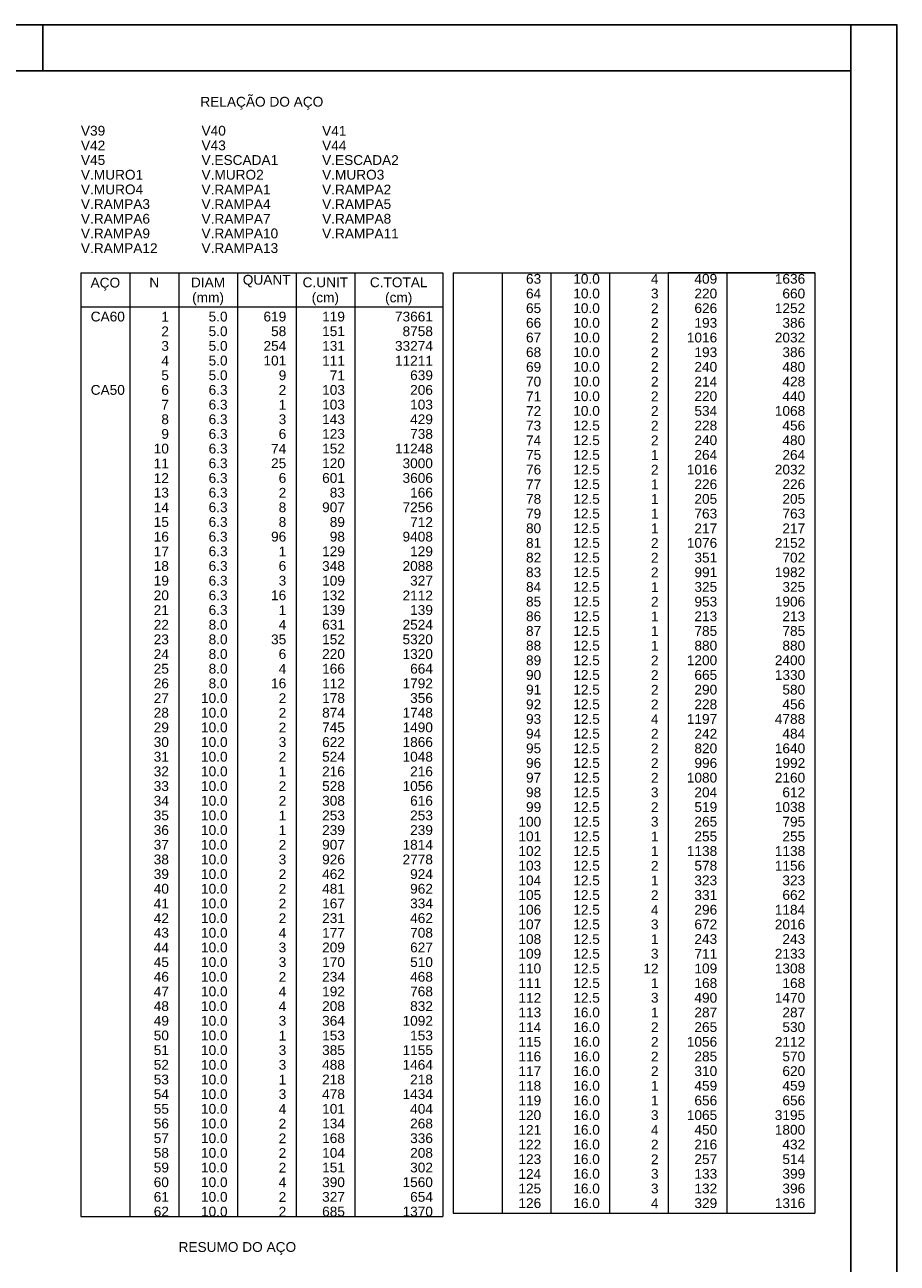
# Model space of a CAD drawing. Header units: millimetres. Extents: x 10 to 1250, y -62 to 528.
# Tile 820 of 909: x 767 to 786, y 165 to 192. Entities that reach past the tile are written whole.
import ezdxf

# ---------------------------------------------------------------- set-up
doc = ezdxf.new("R2010")
doc.units = ezdxf.units.MM
doc.header["$LTSCALE"] = 0.05
doc.layers.add('DT-Relação do aço', color=9, linetype='Continuous', lineweight=5)
doc.layers.add('FOLHA_PADRÃO', color=7, linetype='Continuous')
doc.styles.add('Arial', font='arial.ttf')

# ---------------------------------------------------------------- blocks, each defined once
blk = doc.blocks.new('A1EST. 1500')
at = {"layer": 'FOLHA_PADRÃO', "color": 1, "linetype": 'Continuous'}
for p, q in [((150.008, 59.4), (0, 59.4)), ((131.5, 59.4), (131.5, 58.4)), ((149, 59.4), (149, 58.4)), ((150, 59.4), (150, 0))]:
    blk.add_line(p, q, dxfattribs=at)
at = {"layer": 'FOLHA_PADRÃO', "color": 6, "linetype": 'Continuous'}
blk.add_lwpolyline([(149, 58.4), (149, 1), (1, 1), (1, 58.4), (149, 58.4)], dxfattribs=at)

msp = doc.modelspace()

# ---------------------------------------------------------------- linework, layer by layer
at = {"ltscale": 0.05}
msp.add_line((780.6901, 186.7164), (783.8671, 186.7164), dxfattribs=at)
at = {"layer": 'DT-Relação do aço', "linetype": 'Continuous'}
for p, q in [((767.9666, 186.7164), (775.8032, 186.7164)), ((767.9666, 186.7164), (767.9666, 166.2777)), ((769.0256, 186.7164), (769.0256, 166.2777)), ((770.0846, 186.7164), (770.0846, 166.2777)), ((771.3554, 186.7164), (771.3554, 166.2777)), ((772.6262, 186.7164), (772.6262, 166.2777)), ((773.897, 186.7164), (773.897, 166.2777)), ((775.8032, 186.7164), (775.8032, 166.2777)), ((776.0305, 186.7164), (780.6886, 186.7164)), ((776.0305, 186.7164), (776.0305, 166.3533)), ((777.0895, 186.7164), (777.0895, 166.3533)), ((778.1485, 186.7164), (778.1485, 166.3533)), ((779.4193, 186.7164), (779.4193, 166.3533)), ((780.6901, 186.7164), (780.6901, 166.3533)), ((781.9609, 186.7164), (781.9609, 166.3533)), ((783.8671, 186.7164), (783.8671, 166.3533)), ((767.9666, 185.9751), (775.8032, 185.9751)), ((767.9666, 166.2777), (775.8032, 166.2777)), ((776.0305, 166.3533), (783.8671, 166.3533))]:
    msp.add_line(p, q, dxfattribs=at)

# ---------------------------------------------------------------- block references
msp.add_blockref('A1EST. 1500', (635.6409, 132.6844))

# ---------------------------------------------------------------- texts
at = {"layer": 'DT-Relação do aço', "linetype": 'Continuous', "char_height": 0.2118, "line_spacing_factor": 0.798, "style": 'Arial'}
for s, insert, width, attachment_point in [('RELAÇÃO DO AÇO', (771.8852, 190.2468), 5.340655, 8), ('V39', (767.9666, 189.6816), 1.055616, 7), ('V40', (770.5788, 189.6816), 1.055616, 7), ('V41', (773.191, 189.6816), 1.055616, 7), ('V42', (767.9666, 189.3639), 1.055616, 7), ('V43', (770.5788, 189.3639), 1.055616, 7), ('V44', (773.191, 189.3639), 1.055616, 7), ('V45', (767.9666, 189.0462), 1.055616, 7), ('V.ESCADA1', (770.5788, 189.0462), 3.330232, 7), ('V.ESCADA2', (773.191, 189.0462), 3.330232, 7), ('V.MURO1', (767.9666, 188.7285), 2.703062, 7), ('V.MURO2', (770.5788, 188.7285), 2.703062, 7), ('V.MURO3', (773.191, 188.7285), 2.703062, 7), ('V.MURO4', (767.9666, 188.4108), 2.703062, 7), ('V.RAMPA1', (770.5788, 188.4108), 3.00028, 7), ('V.RAMPA2', (773.191, 188.4108), 3.00028, 7), ('V.RAMPA3', (767.9666, 188.0931), 3.00028, 7), ('V.RAMPA4', (770.5788, 188.0931), 3.00028, 7), ('V.RAMPA5', (773.191, 188.0931), 3.00028, 7), ('V.RAMPA6', (767.9666, 187.7754), 3.00028, 7), ('V.RAMPA7', (770.5788, 187.7754), 3.00028, 7), ('V.RAMPA8', (773.191, 187.7754), 3.00028, 7), ('V.RAMPA9', (767.9666, 187.4577), 3.00028, 7), ('V.RAMPA10', (770.5788, 187.4577), 3.330232, 7), ('V.RAMPA11', (773.191, 187.4577), 3.330232, 7), ('V.RAMPA12', (767.9666, 187.14), 3.330232, 7), ('V.RAMPA13', (770.5788, 187.14), 3.330232, 7), ('N', (769.5551, 186.3987), 0.428446, 8), ('DIAM', (770.72, 186.3987), 1.483193, 8), ('QUANT', (771.9908, 186.3987), 2.076471, 8), ('C.UNIT', (773.2616, 186.3987), 1.977398, 8), ('C.TOTAL', (774.8501, 186.3987), 2.505206, 8), ('AÇO', (768.4962, 186.3288), 1.285627, 8), ('(mm)', (770.7202, 186.0108), 1.383541, 8), ('(cm)', (773.2612, 186.0108), 1.185975, 8), ('(cm)', (774.8502, 186.0108), 1.185975, 8), ('RESUMO DO AÇO', (771.3552, 165.4476), 5.109195, 8)]:
    msp.add_mtext(s, dxfattribs=dict(at, insert=insert, width=width, attachment_point=attachment_point))
at = {"layer": 'DT-Relação do aço', "color": 9, "linetype": 'Continuous', "char_height": 0.2118, "line_spacing_factor": 0.798, "style": 'Arial'}
for s, insert, width, attachment_point in [('63', (777.9367, 186.4743), 0.659905, 9), ('10.0', (779.2075, 186.4743), 1.154689, 9), ('4', (780.4783, 186.4743), 0.329953, 9), ('409', (781.7491, 186.4743), 0.989858, 9), ('1636', (783.6553, 186.4743), 1.31981, 9), ('64', (777.9367, 186.1566), 0.659905, 9), ('10.0', (779.2075, 186.1566), 1.154689, 9), ('3', (780.4783, 186.1566), 0.329953, 9), ('220', (781.7491, 186.1566), 0.989858, 9), ('660', (783.6553, 186.1566), 0.989858, 9), ('65', (777.9367, 185.8389), 0.659905, 9), ('10.0', (779.2075, 185.8389), 1.154689, 9), ('2', (780.4783, 185.8389), 0.329953, 9), ('626', (781.7491, 185.8389), 0.989858, 9), ('1252', (783.6553, 185.8389), 1.31981, 9), ('CA60', (768.1784, 185.6574), 1.484062, 7), ('1', (769.8728, 185.6574), 0.329953, 9), ('5.0', (771.1436, 185.6574), 0.824737, 9), ('619', (772.4144, 185.6574), 0.989858, 9), ('119', (773.6852, 185.6574), 0.989858, 9), ('73661', (775.5914, 185.6574), 1.649763, 9), ('2', (769.8728, 185.3397), 0.329953, 9), ('5.0', (771.1436, 185.3397), 0.824737, 9), ('58', (772.4144, 185.3397), 0.659905, 9), ('151', (773.6852, 185.3397), 0.989858, 9), ('8758', (775.5914, 185.3397), 1.31981, 9), ('66', (777.9367, 185.5212), 0.659905, 9), ('10.0', (779.2075, 185.5212), 1.154689, 9), ('2', (780.4783, 185.5212), 0.329953, 9), ('193', (781.7491, 185.5212), 0.989858, 9), ('386', (783.6553, 185.5212), 0.989858, 9), ('67', (777.9367, 185.2035), 0.659905, 9), ('10.0', (779.2075, 185.2035), 1.154689, 9), ('2', (780.4783, 185.2035), 0.329953, 9), ('1016', (781.7491, 185.2035), 1.31981, 9), ('2032', (783.6553, 185.2035), 1.31981, 9), ('3', (769.8728, 185.022), 0.329953, 9), ('5.0', (771.1436, 185.022), 0.824737, 9), ('254', (772.4144, 185.022), 0.989858, 9), ('131', (773.6852, 185.022), 0.989858, 9), ('33274', (775.5914, 185.022), 1.649763, 9), ('68', (777.9367, 184.8858), 0.659905, 9), ('10.0', (779.2075, 184.8858), 1.154689, 9), ('2', (780.4783, 184.8858), 0.329953, 9), ('193', (781.7491, 184.8858), 0.989858, 9), ('386', (783.6553, 184.8858), 0.989858, 9), ('4', (769.8728, 184.7043), 0.329953, 9), ('5.0', (771.1436, 184.7043), 0.824737, 9), ('101', (772.4144, 184.7043), 0.989858, 9), ('111', (773.6852, 184.7043), 0.989858, 9), ('11211', (775.5914, 184.7043), 1.649763, 9), ('69', (777.9367, 184.5681), 0.659905, 9), ('10.0', (779.2075, 184.5681), 1.154689, 9), ('2', (780.4783, 184.5681), 0.329953, 9), ('240', (781.7491, 184.5681), 0.989858, 9), ('480', (783.6553, 184.5681), 0.989858, 9), ('5', (769.8728, 184.3866), 0.329953, 9), ('5.0', (771.1436, 184.3866), 0.824737, 9), ('9', (772.4144, 184.3866), 0.329953, 9), ('71', (773.6852, 184.3866), 0.659905, 9), ('639', (775.5914, 184.3866), 0.989858, 9), ('70', (777.9367, 184.2504), 0.659905, 9), ('10.0', (779.2075, 184.2504), 1.154689, 9), ('2', (780.4783, 184.2504), 0.329953, 9), ('214', (781.7491, 184.2504), 0.989858, 9), ('428', (783.6553, 184.2504), 0.989858, 9), ('CA50', (768.1784, 184.0689), 1.484062, 7), ('6', (769.8728, 184.0689), 0.329953, 9), ('6.3', (771.1436, 184.0689), 0.824737, 9), ('2', (772.4144, 184.0689), 0.329953, 9), ('103', (773.6852, 184.0689), 0.989858, 9), ('206', (775.5914, 184.0689), 0.989858, 9), ('7', (769.8728, 183.7512), 0.329953, 9), ('6.3', (771.1436, 183.7512), 0.824737, 9), ('1', (772.4144, 183.7512), 0.329953, 9), ('103', (773.6852, 183.7512), 0.989858, 9), ('103', (775.5914, 183.7512), 0.989858, 9), ('71', (777.9367, 183.9327), 0.659905, 9), ('10.0', (779.2075, 183.9327), 1.154689, 9), ('2', (780.4783, 183.9327), 0.329953, 9), ('220', (781.7491, 183.9327), 0.989858, 9), ('440', (783.6553, 183.9327), 0.989858, 9), ('8', (769.8728, 183.4335), 0.329953, 9), ('6.3', (771.1436, 183.4335), 0.824737, 9), ('3', (772.4144, 183.4335), 0.329953, 9), ('143', (773.6852, 183.4335), 0.989858, 9), ('429', (775.5914, 183.4335), 0.989858, 9), ('72', (777.9367, 183.615), 0.659905, 9), ('10.0', (779.2075, 183.615), 1.154689, 9), ('2', (780.4783, 183.615), 0.329953, 9), ('534', (781.7491, 183.615), 0.989858, 9), ('1068', (783.6553, 183.615), 1.31981, 9), ('73', (777.9367, 183.2973), 0.659905, 9), ('12.5', (779.2075, 183.2973), 1.154689, 9), ('2', (780.4783, 183.2973), 0.329953, 9), ('228', (781.7491, 183.2973), 0.989858, 9), ('456', (783.6553, 183.2973), 0.989858, 9), ('9', (769.8728, 183.1158), 0.329953, 9), ('6.3', (771.1436, 183.1158), 0.824737, 9), ('6', (772.4144, 183.1158), 0.329953, 9), ('123', (773.6852, 183.1158), 0.989858, 9), ('738', (775.5914, 183.1158), 0.989858, 9), ('74', (777.9367, 182.9796), 0.659905, 9), ('12.5', (779.2075, 182.9796), 1.154689, 9), ('2', (780.4783, 182.9796), 0.329953, 9), ('240', (781.7491, 182.9796), 0.989858, 9), ('480', (783.6553, 182.9796), 0.989858, 9), ('10', (769.8728, 182.7981), 0.659905, 9), ('6.3', (771.1436, 182.7981), 0.824737, 9), ('74', (772.4144, 182.7981), 0.659905, 9), ('152', (773.6852, 182.7981), 0.989858, 9), ('11248', (775.5914, 182.7981), 1.649763, 9), ('75', (777.9367, 182.6619), 0.659905, 9), ('12.5', (779.2075, 182.6619), 1.154689, 9), ('1', (780.4783, 182.6619), 0.329953, 9), ('264', (781.7491, 182.6619), 0.989858, 9), ('264', (783.6553, 182.6619), 0.989858, 9), ('11', (769.8728, 182.4804), 0.659905, 9), ('6.3', (771.1436, 182.4804), 0.824737, 9), ('25', (772.4144, 182.4804), 0.659905, 9), ('120', (773.6852, 182.4804), 0.989858, 9), ('3000', (775.5914, 182.4804), 1.31981, 9), ('76', (777.9367, 182.3442), 0.659905, 9), ('12.5', (779.2075, 182.3442), 1.154689, 9), ('2', (780.4783, 182.3442), 0.329953, 9), ('1016', (781.7491, 182.3442), 1.31981, 9), ('2032', (783.6553, 182.3442), 1.31981, 9), ('12', (769.8728, 182.1627), 0.659905, 9), ('6.3', (771.1436, 182.1627), 0.824737, 9), ('6', (772.4144, 182.1627), 0.329953, 9), ('601', (773.6852, 182.1627), 0.989858, 9), ('3606', (775.5914, 182.1627), 1.31981, 9), ('13', (769.8728, 181.845), 0.659905, 9), ('6.3', (771.1436, 181.845), 0.824737, 9), ('2', (772.4144, 181.845), 0.329953, 9), ('83', (773.6852, 181.845), 0.659905, 9), ('166', (775.5914, 181.845), 0.989858, 9), ('77', (777.9367, 182.0265), 0.659905, 9), ('12.5', (779.2075, 182.0265), 1.154689, 9), ('1', (780.4783, 182.0265), 0.329953, 9), ('226', (781.7491, 182.0265), 0.989858, 9), ('226', (783.6553, 182.0265), 0.989858, 9), ('78', (777.9367, 181.7088), 0.659905, 9), ('12.5', (779.2075, 181.7088), 1.154689, 9), ('1', (780.4783, 181.7088), 0.329953, 9), ('205', (781.7491, 181.7088), 0.989858, 9), ('205', (783.6553, 181.7088), 0.989858, 9), ('14', (769.8728, 181.5273), 0.659905, 9), ('6.3', (771.1436, 181.5273), 0.824737, 9), ('8', (772.4144, 181.5273), 0.329953, 9), ('907', (773.6852, 181.5273), 0.989858, 9), ('7256', (775.5914, 181.5273), 1.31981, 9), ('79', (777.9367, 181.3911), 0.659905, 9), ('12.5', (779.2075, 181.3911), 1.154689, 9), ('1', (780.4783, 181.3911), 0.329953, 9), ('763', (781.7491, 181.3911), 0.989858, 9), ('763', (783.6553, 181.3911), 0.989858, 9), ('15', (769.8728, 181.2096), 0.659905, 9), ('6.3', (771.1436, 181.2096), 0.824737, 9), ('8', (772.4144, 181.2096), 0.329953, 9), ('89', (773.6852, 181.2096), 0.659905, 9), ('712', (775.5914, 181.2096), 0.989858, 9), ('80', (777.9367, 181.0734), 0.659905, 9), ('12.5', (779.2075, 181.0734), 1.154689, 9), ('1', (780.4783, 181.0734), 0.329953, 9), ('217', (781.7491, 181.0734), 0.989858, 9), ('217', (783.6553, 181.0734), 0.989858, 9), ('16', (769.8728, 180.8919), 0.659905, 9), ('6.3', (771.1436, 180.8919), 0.824737, 9), ('96', (772.4144, 180.8919), 0.659905, 9), ('98', (773.6852, 180.8919), 0.659905, 9), ('9408', (775.5914, 180.8919), 1.31981, 9), ('81', (777.9367, 180.7557), 0.659905, 9), ('12.5', (779.2075, 180.7557), 1.154689, 9), ('2', (780.4783, 180.7557), 0.329953, 9), ('1076', (781.7491, 180.7557), 1.31981, 9), ('2152', (783.6553, 180.7557), 1.31981, 9), ('17', (769.8728, 180.5742), 0.659905, 9), ('6.3', (771.1436, 180.5742), 0.824737, 9), ('1', (772.4144, 180.5742), 0.329953, 9), ('129', (773.6852, 180.5742), 0.989858, 9), ('129', (775.5914, 180.5742), 0.989858, 9), ('18', (769.8728, 180.2565), 0.659905, 9), ('6.3', (771.1436, 180.2565), 0.824737, 9), ('6', (772.4144, 180.2565), 0.329953, 9), ('348', (773.6852, 180.2565), 0.989858, 9), ('2088', (775.5914, 180.2565), 1.31981, 9), ('82', (777.9367, 180.438), 0.659905, 9), ('12.5', (779.2075, 180.438), 1.154689, 9), ('2', (780.4783, 180.438), 0.329953, 9), ('351', (781.7491, 180.438), 0.989858, 9), ('702', (783.6553, 180.438), 0.989858, 9), ('19', (769.8728, 179.9388), 0.659905, 9), ('6.3', (771.1436, 179.9388), 0.824737, 9), ('3', (772.4144, 179.9388), 0.329953, 9), ('109', (773.6852, 179.9388), 0.989858, 9), ('327', (775.5914, 179.9388), 0.989858, 9), ('83', (777.9367, 180.1203), 0.659905, 9), ('12.5', (779.2075, 180.1203), 1.154689, 9), ('2', (780.4783, 180.1203), 0.329953, 9), ('991', (781.7491, 180.1203), 0.989858, 9), ('1982', (783.6553, 180.1203), 1.31981, 9), ('84', (777.9367, 179.8026), 0.659905, 9), ('12.5', (779.2075, 179.8026), 1.154689, 9), ('1', (780.4783, 179.8026), 0.329953, 9), ('325', (781.7491, 179.8026), 0.989858, 9), ('325', (783.6553, 179.8026), 0.989858, 9), ('20', (769.8728, 179.6211), 0.659905, 9), ('6.3', (771.1436, 179.6211), 0.824737, 9), ('16', (772.4144, 179.6211), 0.659905, 9), ('132', (773.6852, 179.6211), 0.989858, 9), ('2112', (775.5914, 179.6211), 1.31981, 9), ('85', (777.9367, 179.4849), 0.659905, 9), ('12.5', (779.2075, 179.4849), 1.154689, 9), ('2', (780.4783, 179.4849), 0.329953, 9), ('953', (781.7491, 179.4849), 0.989858, 9), ('1906', (783.6553, 179.4849), 1.31981, 9), ('21', (769.8728, 179.3034), 0.659905, 9), ('6.3', (771.1436, 179.3034), 0.824737, 9), ('1', (772.4144, 179.3034), 0.329953, 9), ('139', (773.6852, 179.3034), 0.989858, 9), ('139', (775.5914, 179.3034), 0.989858, 9), ('86', (777.9367, 179.1672), 0.659905, 9), ('12.5', (779.2075, 179.1672), 1.154689, 9), ('1', (780.4783, 179.1672), 0.329953, 9), ('213', (781.7491, 179.1672), 0.989858, 9), ('213', (783.6553, 179.1672), 0.989858, 9), ('22', (769.8728, 178.9857), 0.659905, 9), ('8.0', (771.1436, 178.9857), 0.824737, 9), ('4', (772.4144, 178.9857), 0.329953, 9), ('631', (773.6852, 178.9857), 0.989858, 9), ('2524', (775.5914, 178.9857), 1.31981, 9), ('23', (769.8728, 178.668), 0.659905, 9), ('8.0', (771.1436, 178.668), 0.824737, 9), ('35', (772.4144, 178.668), 0.659905, 9), ('152', (773.6852, 178.668), 0.989858, 9), ('5320', (775.5914, 178.668), 1.31981, 9), ('87', (777.9367, 178.8495), 0.659905, 9), ('12.5', (779.2075, 178.8495), 1.154689, 9), ('1', (780.4783, 178.8495), 0.329953, 9), ('785', (781.7491, 178.8495), 0.989858, 9), ('785', (783.6553, 178.8495), 0.989858, 9), ('24', (769.8728, 178.3503), 0.659905, 9), ('8.0', (771.1436, 178.3503), 0.824737, 9), ('6', (772.4144, 178.3503), 0.329953, 9), ('220', (773.6852, 178.3503), 0.989858, 9), ('1320', (775.5914, 178.3503), 1.31981, 9), ('88', (777.9367, 178.5318), 0.659905, 9), ('12.5', (779.2075, 178.5318), 1.154689, 9), ('1', (780.4783, 178.5318), 0.329953, 9), ('880', (781.7491, 178.5318), 0.989858, 9), ('880', (783.6553, 178.5318), 0.989858, 9), ('89', (777.9367, 178.2141), 0.659905, 9), ('12.5', (779.2075, 178.2141), 1.154689, 9), ('2', (780.4783, 178.2141), 0.329953, 9), ('1200', (781.7491, 178.2141), 1.31981, 9), ('2400', (783.6553, 178.2141), 1.31981, 9), ('25', (769.8728, 178.0326), 0.659905, 9), ('8.0', (771.1436, 178.0326), 0.824737, 9), ('4', (772.4144, 178.0326), 0.329953, 9), ('166', (773.6852, 178.0326), 0.989858, 9), ('664', (775.5914, 178.0326), 0.989858, 9), ('90', (777.9367, 177.8964), 0.659905, 9), ('12.5', (779.2075, 177.8964), 1.154689, 9), ('2', (780.4783, 177.8964), 0.329953, 9), ('665', (781.7491, 177.8964), 0.989858, 9), ('1330', (783.6553, 177.8964), 1.31981, 9), ('26', (769.8728, 177.7149), 0.659905, 9), ('8.0', (771.1436, 177.7149), 0.824737, 9), ('16', (772.4144, 177.7149), 0.659905, 9), ('112', (773.6852, 177.7149), 0.989858, 9), ('1792', (775.5914, 177.7149), 1.31981, 9), ('91', (777.9367, 177.5787), 0.659905, 9), ('12.5', (779.2075, 177.5787), 1.154689, 9), ('2', (780.4783, 177.5787), 0.329953, 9), ('290', (781.7491, 177.5787), 0.989858, 9), ('580', (783.6553, 177.5787), 0.989858, 9), ('27', (769.8728, 177.3972), 0.659905, 9), ('10.0', (771.1436, 177.3972), 1.154689, 9), ('2', (772.4144, 177.3972), 0.329953, 9), ('178', (773.6852, 177.3972), 0.989858, 9), ('356', (775.5914, 177.3972), 0.989858, 9), ('92', (777.9367, 177.261), 0.659905, 9), ('12.5', (779.2075, 177.261), 1.154689, 9), ('2', (780.4783, 177.261), 0.329953, 9), ('228', (781.7491, 177.261), 0.989858, 9), ('456', (783.6553, 177.261), 0.989858, 9), ('28', (769.8728, 177.0795), 0.659905, 9), ('10.0', (771.1436, 177.0795), 1.154689, 9), ('2', (772.4144, 177.0795), 0.329953, 9), ('874', (773.6852, 177.0795), 0.989858, 9), ('1748', (775.5914, 177.0795), 1.31981, 9), ('29', (769.8728, 176.7618), 0.659905, 9), ('10.0', (771.1436, 176.7618), 1.154689, 9), ('2', (772.4144, 176.7618), 0.329953, 9), ('745', (773.6852, 176.7618), 0.989858, 9), ('1490', (775.5914, 176.7618), 1.31981, 9), ('93', (777.9367, 176.9433), 0.659905, 9), ('12.5', (779.2075, 176.9433), 1.154689, 9), ('4', (780.4783, 176.9433), 0.329953, 9), ('1197', (781.7491, 176.9433), 1.31981, 9), ('4788', (783.6553, 176.9433), 1.31981, 9), ('30', (769.8728, 176.4441), 0.659905, 9), ('10.0', (771.1436, 176.4441), 1.154689, 9), ('3', (772.4144, 176.4441), 0.329953, 9), ('622', (773.6852, 176.4441), 0.989858, 9), ('1866', (775.5914, 176.4441), 1.31981, 9), ('94', (777.9367, 176.6256), 0.659905, 9), ('12.5', (779.2075, 176.6256), 1.154689, 9), ('2', (780.4783, 176.6256), 0.329953, 9), ('242', (781.7491, 176.6256), 0.989858, 9), ('484', (783.6553, 176.6256), 0.989858, 9), ('95', (777.9367, 176.3079), 0.659905, 9), ('12.5', (779.2075, 176.3079), 1.154689, 9), ('2', (780.4783, 176.3079), 0.329953, 9), ('820', (781.7491, 176.3079), 0.989858, 9), ('1640', (783.6553, 176.3079), 1.31981, 9), ('31', (769.8728, 176.1264), 0.659905, 9), ('10.0', (771.1436, 176.1264), 1.154689, 9), ('2', (772.4144, 176.1264), 0.329953, 9), ('524', (773.6852, 176.1264), 0.989858, 9), ('1048', (775.5914, 176.1264), 1.31981, 9), ('96', (777.9367, 175.9902), 0.659905, 9), ('12.5', (779.2075, 175.9902), 1.154689, 9), ('2', (780.4783, 175.9902), 0.329953, 9), ('996', (781.7491, 175.9902), 0.989858, 9), ('1992', (783.6553, 175.9902), 1.31981, 9), ('32', (769.8728, 175.8087), 0.659905, 9), ('10.0', (771.1436, 175.8087), 1.154689, 9), ('1', (772.4144, 175.8087), 0.329953, 9), ('216', (773.6852, 175.8087), 0.989858, 9), ('216', (775.5914, 175.8087), 0.989858, 9), ('97', (777.9367, 175.6725), 0.659905, 9), ('12.5', (779.2075, 175.6725), 1.154689, 9), ('2', (780.4783, 175.6725), 0.329953, 9), ('1080', (781.7491, 175.6725), 1.31981, 9), ('2160', (783.6553, 175.6725), 1.31981, 9), ('33', (769.8728, 175.491), 0.659905, 9), ('10.0', (771.1436, 175.491), 1.154689, 9), ('2', (772.4144, 175.491), 0.329953, 9), ('528', (773.6852, 175.491), 0.989858, 9), ('1056', (775.5914, 175.491), 1.31981, 9), ('34', (769.8728, 175.1733), 0.659905, 9), ('10.0', (771.1436, 175.1733), 1.154689, 9), ('2', (772.4144, 175.1733), 0.329953, 9), ('308', (773.6852, 175.1733), 0.989858, 9), ('616', (775.5914, 175.1733), 0.989858, 9), ('98', (777.9367, 175.3548), 0.659905, 9), ('12.5', (779.2075, 175.3548), 1.154689, 9), ('3', (780.4783, 175.3548), 0.329953, 9), ('204', (781.7491, 175.3548), 0.989858, 9), ('612', (783.6553, 175.3548), 0.989858, 9), ('35', (769.8728, 174.8556), 0.659905, 9), ('10.0', (771.1436, 174.8556), 1.154689, 9), ('1', (772.4144, 174.8556), 0.329953, 9), ('253', (773.6852, 174.8556), 0.989858, 9), ('253', (775.5914, 174.8556), 0.989858, 9), ('99', (777.9367, 175.0371), 0.659905, 9), ('12.5', (779.2075, 175.0371), 1.154689, 9), ('2', (780.4783, 175.0371), 0.329953, 9), ('519', (781.7491, 175.0371), 0.989858, 9), ('1038', (783.6553, 175.0371), 1.31981, 9), ('100', (777.9367, 174.7194), 0.989858, 9), ('12.5', (779.2075, 174.7194), 1.154689, 9), ('3', (780.4783, 174.7194), 0.329953, 9), ('265', (781.7491, 174.7194), 0.989858, 9), ('795', (783.6553, 174.7194), 0.989858, 9), ('36', (769.8728, 174.5379), 0.659905, 9), ('10.0', (771.1436, 174.5379), 1.154689, 9), ('1', (772.4144, 174.5379), 0.329953, 9), ('239', (773.6852, 174.5379), 0.989858, 9), ('239', (775.5914, 174.5379), 0.989858, 9), ('101', (777.9367, 174.4017), 0.989858, 9), ('12.5', (779.2075, 174.4017), 1.154689, 9), ('1', (780.4783, 174.4017), 0.329953, 9), ('255', (781.7491, 174.4017), 0.989858, 9), ('255', (783.6553, 174.4017), 0.989858, 9), ('37', (769.8728, 174.2202), 0.659905, 9), ('10.0', (771.1436, 174.2202), 1.154689, 9), ('2', (772.4144, 174.2202), 0.329953, 9), ('907', (773.6852, 174.2202), 0.989858, 9), ('1814', (775.5914, 174.2202), 1.31981, 9), ('102', (777.9367, 174.084), 0.989858, 9), ('12.5', (779.2075, 174.084), 1.154689, 9), ('1', (780.4783, 174.084), 0.329953, 9), ('1138', (781.7491, 174.084), 1.31981, 9), ('1138', (783.6553, 174.084), 1.31981, 9), ('38', (769.8728, 173.9025), 0.659905, 9), ('10.0', (771.1436, 173.9025), 1.154689, 9), ('3', (772.4144, 173.9025), 0.329953, 9), ('926', (773.6852, 173.9025), 0.989858, 9), ('2778', (775.5914, 173.9025), 1.31981, 9), ('103', (777.9367, 173.7663), 0.989858, 9), ('12.5', (779.2075, 173.7663), 1.154689, 9), ('2', (780.4783, 173.7663), 0.329953, 9), ('578', (781.7491, 173.7663), 0.989858, 9), ('1156', (783.6553, 173.7663), 1.31981, 9), ('39', (769.8728, 173.5848), 0.659905, 9), ('10.0', (771.1436, 173.5848), 1.154689, 9), ('2', (772.4144, 173.5848), 0.329953, 9), ('462', (773.6852, 173.5848), 0.989858, 9), ('924', (775.5914, 173.5848), 0.989858, 9), ('40', (769.8728, 173.2671), 0.659905, 9), ('10.0', (771.1436, 173.2671), 1.154689, 9), ('2', (772.4144, 173.2671), 0.329953, 9), ('481', (773.6852, 173.2671), 0.989858, 9), ('962', (775.5914, 173.2671), 0.989858, 9), ('104', (777.9367, 173.4486), 0.989858, 9), ('12.5', (779.2075, 173.4486), 1.154689, 9), ('1', (780.4783, 173.4486), 0.329953, 9), ('323', (781.7491, 173.4486), 0.989858, 9), ('323', (783.6553, 173.4486), 0.989858, 9), ('105', (777.9367, 173.1309), 0.989858, 9), ('12.5', (779.2075, 173.1309), 1.154689, 9), ('2', (780.4783, 173.1309), 0.329953, 9), ('331', (781.7491, 173.1309), 0.989858, 9), ('662', (783.6553, 173.1309), 0.989858, 9), ('41', (769.8728, 172.9494), 0.659905, 9), ('10.0', (771.1436, 172.9494), 1.154689, 9), ('2', (772.4144, 172.9494), 0.329953, 9), ('167', (773.6852, 172.9494), 0.989858, 9), ('334', (775.5914, 172.9494), 0.989858, 9), ('106', (777.9367, 172.8132), 0.989858, 9), ('12.5', (779.2075, 172.8132), 1.154689, 9), ('4', (780.4783, 172.8132), 0.329953, 9), ('296', (781.7491, 172.8132), 0.989858, 9), ('1184', (783.6553, 172.8132), 1.31981, 9), ('42', (769.8728, 172.6317), 0.659905, 9), ('10.0', (771.1436, 172.6317), 1.154689, 9), ('2', (772.4144, 172.6317), 0.329953, 9), ('231', (773.6852, 172.6317), 0.989858, 9), ('462', (775.5914, 172.6317), 0.989858, 9), ('107', (777.9367, 172.4955), 0.989858, 9), ('12.5', (779.2075, 172.4955), 1.154689, 9), ('3', (780.4783, 172.4955), 0.329953, 9), ('672', (781.7491, 172.4955), 0.989858, 9), ('2016', (783.6553, 172.4955), 1.31981, 9), ('43', (769.8728, 172.314), 0.659905, 9), ('10.0', (771.1436, 172.314), 1.154689, 9), ('4', (772.4144, 172.314), 0.329953, 9), ('177', (773.6852, 172.314), 0.989858, 9), ('708', (775.5914, 172.314), 0.989858, 9), ('108', (777.9367, 172.1778), 0.989858, 9), ('12.5', (779.2075, 172.1778), 1.154689, 9), ('1', (780.4783, 172.1778), 0.329953, 9), ('243', (781.7491, 172.1778), 0.989858, 9), ('243', (783.6553, 172.1778), 0.989858, 9), ('44', (769.8728, 171.9963), 0.659905, 9), ('10.0', (771.1436, 171.9963), 1.154689, 9), ('3', (772.4144, 171.9963), 0.329953, 9), ('209', (773.6852, 171.9963), 0.989858, 9), ('627', (775.5914, 171.9963), 0.989858, 9), ('45', (769.8728, 171.6786), 0.659905, 9), ('10.0', (771.1436, 171.6786), 1.154689, 9), ('3', (772.4144, 171.6786), 0.329953, 9), ('170', (773.6852, 171.6786), 0.989858, 9), ('510', (775.5914, 171.6786), 0.989858, 9), ('109', (777.9367, 171.8601), 0.989858, 9), ('12.5', (779.2075, 171.8601), 1.154689, 9), ('3', (780.4783, 171.8601), 0.329953, 9), ('711', (781.7491, 171.8601), 0.989858, 9), ('2133', (783.6553, 171.8601), 1.31981, 9), ('46', (769.8728, 171.3609), 0.659905, 9), ('10.0', (771.1436, 171.3609), 1.154689, 9), ('2', (772.4144, 171.3609), 0.329953, 9), ('234', (773.6852, 171.3609), 0.989858, 9), ('468', (775.5914, 171.3609), 0.989858, 9), ('110', (777.9367, 171.5424), 0.989858, 9), ('12.5', (779.2075, 171.5424), 1.154689, 9), ('12', (780.4783, 171.5424), 0.659905, 9), ('109', (781.7491, 171.5424), 0.989858, 9), ('1308', (783.6553, 171.5424), 1.31981, 9), ('111', (777.9367, 171.2247), 0.989858, 9), ('12.5', (779.2075, 171.2247), 1.154689, 9), ('1', (780.4783, 171.2247), 0.329953, 9), ('168', (781.7491, 171.2247), 0.989858, 9), ('168', (783.6553, 171.2247), 0.989858, 9), ('47', (769.8728, 171.0432), 0.659905, 9), ('10.0', (771.1436, 171.0432), 1.154689, 9), ('4', (772.4144, 171.0432), 0.329953, 9), ('192', (773.6852, 171.0432), 0.989858, 9), ('768', (775.5914, 171.0432), 0.989858, 9), ('112', (777.9367, 170.907), 0.989858, 9), ('12.5', (779.2075, 170.907), 1.154689, 9), ('3', (780.4783, 170.907), 0.329953, 9), ('490', (781.7491, 170.907), 0.989858, 9), ('1470', (783.6553, 170.907), 1.31981, 9), ('48', (769.8728, 170.7255), 0.659905, 9), ('10.0', (771.1436, 170.7255), 1.154689, 9), ('4', (772.4144, 170.7255), 0.329953, 9), ('208', (773.6852, 170.7255), 0.989858, 9), ('832', (775.5914, 170.7255), 0.989858, 9), ('113', (777.9367, 170.5893), 0.989858, 9), ('16.0', (779.2075, 170.5893), 1.154689, 9), ('1', (780.4783, 170.5893), 0.329953, 9), ('287', (781.7491, 170.5893), 0.989858, 9), ('287', (783.6553, 170.5893), 0.989858, 9), ('49', (769.8728, 170.4078), 0.659905, 9), ('10.0', (771.1436, 170.4078), 1.154689, 9), ('3', (772.4144, 170.4078), 0.329953, 9), ('364', (773.6852, 170.4078), 0.989858, 9), ('1092', (775.5914, 170.4078), 1.31981, 9), ('50', (769.8728, 170.0901), 0.659905, 9), ('10.0', (771.1436, 170.0901), 1.154689, 9), ('1', (772.4144, 170.0901), 0.329953, 9), ('153', (773.6852, 170.0901), 0.989858, 9), ('153', (775.5914, 170.0901), 0.989858, 9), ('114', (777.9367, 170.2716), 0.989858, 9), ('16.0', (779.2075, 170.2716), 1.154689, 9), ('2', (780.4783, 170.2716), 0.329953, 9), ('265', (781.7491, 170.2716), 0.989858, 9), ('530', (783.6553, 170.2716), 0.989858, 9), ('51', (769.8728, 169.7724), 0.659905, 9), ('10.0', (771.1436, 169.7724), 1.154689, 9), ('3', (772.4144, 169.7724), 0.329953, 9), ('385', (773.6852, 169.7724), 0.989858, 9), ('1155', (775.5914, 169.7724), 1.31981, 9), ('115', (777.9367, 169.9539), 0.989858, 9), ('16.0', (779.2075, 169.9539), 1.154689, 9), ('2', (780.4783, 169.9539), 0.329953, 9), ('1056', (781.7491, 169.9539), 1.31981, 9), ('2112', (783.6553, 169.9539), 1.31981, 9), ('116', (777.9367, 169.6362), 0.989858, 9), ('16.0', (779.2075, 169.6362), 1.154689, 9), ('2', (780.4783, 169.6362), 0.329953, 9), ('285', (781.7491, 169.6362), 0.989858, 9), ('570', (783.6553, 169.6362), 0.989858, 9), ('52', (769.8728, 169.4547), 0.659905, 9), ('10.0', (771.1436, 169.4547), 1.154689, 9), ('3', (772.4144, 169.4547), 0.329953, 9), ('488', (773.6852, 169.4547), 0.989858, 9), ('1464', (775.5914, 169.4547), 1.31981, 9), ('117', (777.9367, 169.3185), 0.989858, 9), ('16.0', (779.2075, 169.3185), 1.154689, 9), ('2', (780.4783, 169.3185), 0.329953, 9), ('310', (781.7491, 169.3185), 0.989858, 9), ('620', (783.6553, 169.3185), 0.989858, 9), ('53', (769.8728, 169.137), 0.659905, 9), ('10.0', (771.1436, 169.137), 1.154689, 9), ('1', (772.4144, 169.137), 0.329953, 9), ('218', (773.6852, 169.137), 0.989858, 9), ('218', (775.5914, 169.137), 0.989858, 9), ('118', (777.9367, 169.0008), 0.989858, 9), ('16.0', (779.2075, 169.0008), 1.154689, 9), ('1', (780.4783, 169.0008), 0.329953, 9), ('459', (781.7491, 169.0008), 0.989858, 9), ('459', (783.6553, 169.0008), 0.989858, 9), ('54', (769.8728, 168.8193), 0.659905, 9), ('10.0', (771.1436, 168.8193), 1.154689, 9), ('3', (772.4144, 168.8193), 0.329953, 9), ('478', (773.6852, 168.8193), 0.989858, 9), ('1434', (775.5914, 168.8193), 1.31981, 9), ('119', (777.9367, 168.6831), 0.989858, 9), ('16.0', (779.2075, 168.6831), 1.154689, 9), ('1', (780.4783, 168.6831), 0.329953, 9), ('656', (781.7491, 168.6831), 0.989858, 9), ('656', (783.6553, 168.6831), 0.989858, 9), ('55', (769.8728, 168.5016), 0.659905, 9), ('10.0', (771.1436, 168.5016), 1.154689, 9), ('4', (772.4144, 168.5016), 0.329953, 9), ('101', (773.6852, 168.5016), 0.989858, 9), ('404', (775.5914, 168.5016), 0.989858, 9), ('56', (769.8728, 168.1839), 0.659905, 9), ('10.0', (771.1436, 168.1839), 1.154689, 9), ('2', (772.4144, 168.1839), 0.329953, 9), ('134', (773.6852, 168.1839), 0.989858, 9), ('268', (775.5914, 168.1839), 0.989858, 9), ('120', (777.9367, 168.3654), 0.989858, 9), ('16.0', (779.2075, 168.3654), 1.154689, 9), ('3', (780.4783, 168.3654), 0.329953, 9), ('1065', (781.7491, 168.3654), 1.31981, 9), ('3195', (783.6553, 168.3654), 1.31981, 9), ('10.0', (771.1436, 167.8662), 1.154689, 9), ('2', (772.4144, 167.8662), 0.329953, 9), ('168', (773.6852, 167.8662), 0.989858, 9), ('336', (775.5914, 167.8662), 0.989858, 9), ('121', (777.9367, 168.0477), 0.989858, 9), ('16.0', (779.2075, 168.0477), 1.154689, 9), ('4', (780.4783, 168.0477), 0.329953, 9), ('450', (781.7491, 168.0477), 0.989858, 9), ('1800', (783.6553, 168.0477), 1.31981, 9), ('57', (769.8728, 167.8662), 0.659905, 9), ('122', (777.9367, 167.73), 0.989858, 9), ('16.0', (779.2075, 167.73), 1.154689, 9), ('2', (780.4783, 167.73), 0.329953, 9), ('216', (781.7491, 167.73), 0.989858, 9), ('432', (783.6553, 167.73), 0.989858, 9), ('58', (769.8728, 167.5485), 0.659905, 9), ('10.0', (771.1436, 167.5485), 1.154689, 9), ('2', (772.4144, 167.5485), 0.329953, 9), ('104', (773.6852, 167.5485), 0.989858, 9), ('208', (775.5914, 167.5485), 0.989858, 9), ('123', (777.9367, 167.4123), 0.989858, 9), ('16.0', (779.2075, 167.4123), 1.154689, 9), ('2', (780.4783, 167.4123), 0.329953, 9), ('257', (781.7491, 167.4123), 0.989858, 9), ('514', (783.6553, 167.4123), 0.989858, 9), ('59', (769.8728, 167.2308), 0.659905, 9), ('10.0', (771.1436, 167.2308), 1.154689, 9), ('2', (772.4144, 167.2308), 0.329953, 9), ('151', (773.6852, 167.2308), 0.989858, 9), ('302', (775.5914, 167.2308), 0.989858, 9), ('124', (777.9367, 167.0946), 0.989858, 9), ('16.0', (779.2075, 167.0946), 1.154689, 9), ('3', (780.4783, 167.0946), 0.329953, 9), ('133', (781.7491, 167.0946), 0.989858, 9), ('399', (783.6553, 167.0946), 0.989858, 9), ('60', (769.8728, 166.9131), 0.659905, 9), ('10.0', (771.1436, 166.9131), 1.154689, 9), ('4', (772.4144, 166.9131), 0.329953, 9), ('390', (773.6852, 166.9131), 0.989858, 9), ('1560', (775.5914, 166.9131), 1.31981, 9), ('61', (769.8728, 166.5954), 0.659905, 9), ('10.0', (771.1436, 166.5954), 1.154689, 9), ('2', (772.4144, 166.5954), 0.329953, 9), ('327', (773.6852, 166.5954), 0.989858, 9), ('654', (775.5914, 166.5954), 0.989858, 9), ('125', (777.9367, 166.7769), 0.989858, 9), ('16.0', (779.2075, 166.7769), 1.154689, 9), ('3', (780.4783, 166.7769), 0.329953, 9), ('132', (781.7491, 166.7769), 0.989858, 9), ('396', (783.6553, 166.7769), 0.989858, 9), ('62', (769.8728, 166.2777), 0.659905, 9), ('10.0', (771.1436, 166.2777), 1.154689, 9), ('2', (772.4144, 166.2777), 0.329953, 9), ('685', (773.6852, 166.2777), 0.989858, 9), ('1370', (775.5914, 166.2777), 1.31981, 9), ('126', (777.9367, 166.4592), 0.989858, 9), ('16.0', (779.2075, 166.4592), 1.154689, 9), ('4', (780.4783, 166.4592), 0.329953, 9), ('329', (781.7491, 166.4592), 0.989858, 9), ('1316', (783.6553, 166.4592), 1.31981, 9)]:
    msp.add_mtext(s, dxfattribs=dict(at, insert=insert, width=width, attachment_point=attachment_point))

doc.saveas('drawing.dxf')
